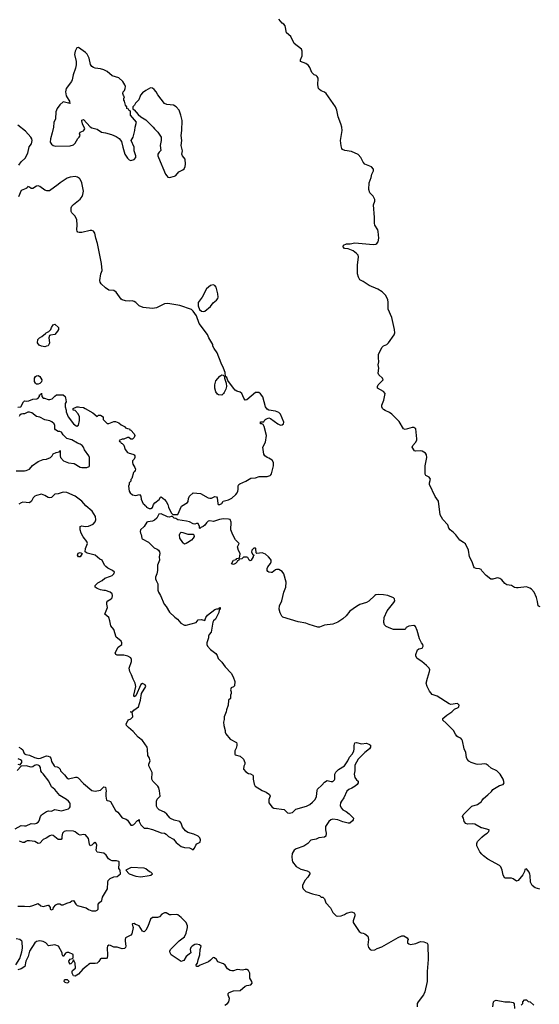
# Model space of a CAD drawing. Header units: inches. Extents: x 2293880 to 2522759, y 823965 to 1006879.
# Tile 308 of 325: x 2444512 to 2450681, y 894520 to 906205. Entities that reach past the tile are written whole.
import ezdxf

# ---------------------------------------------------------------- set-up
doc = ezdxf.new("R2010")
doc.units = ezdxf.units.IN
doc.header["$MEASUREMENT"] = 0
for name, color, linetype in [('C4849', 7, 'Continuous'), ('C4859', 7, 'Continuous'), ('C4940', 7, 'Continuous')]:
    doc.layers.add(name, color=color, linetype=linetype)

msp = doc.modelspace()

# ---------------------------------------------------------------- linework, layer by layer
at = {"layer": 'C4849', "color": 5}
for points, elevation in [([(2444502, 897570), (2444530, 897556), (2444550, 897538), (2444563, 897503), (2444570, 897492), (2444584, 897484), (2444630, 897476), (2444688, 897448), (2444730, 897436), (2444759, 897441), (2444830, 897467), (2444850, 897466), (2444870, 897458), (2444880, 897440), (2444890, 897402), (2444921, 897350), (2444930, 897341), (2444957, 897337), (2444971, 897331), (2444991, 897310), (2444998, 897290), (2445045, 897245), (2445070, 897207), (2445090, 897197), (2445175, 897215), (2445190, 897216), (2445208, 897208), (2445270, 897139), (2445370, 897056), (2445410, 897051), (2445470, 897063), (2445510, 897101), (2445530, 897098), (2445539, 897050), (2445534, 897030), (2445534, 896990), (2445544, 896944), (2445550, 896938), (2445570, 896936), (2445590, 896925), (2445650, 896821), (2445679, 896799), (2445730, 896731), (2445776, 896716), (2445790, 896706), (2445830, 896647), (2445850, 896646), (2445866, 896654), (2445910, 896702), (2445918, 896702), (2445930, 896712), (2445932, 896690), (2445952, 896650), (2445990, 896612), (2446030, 896611), (2446090, 896596), (2446190, 896556), (2446230, 896551), (2446250, 896541), (2446278, 896510), (2446338, 896478), (2446370, 896442), (2446430, 896394), (2446470, 896381), (2446530, 896375), (2446561, 896361), (2446570, 896352), (2446589, 896371), (2446602, 896410), (2446614, 896426), (2446655, 896445), (2446660, 896470), (2446650, 896494), (2446630, 896515), (2446578, 896538), (2446510, 896558), (2446479, 896579), (2446444, 896624), (2446431, 896670), (2446414, 896690), (2446347, 896707), (2446304, 896724), (2446293, 896733), (2446257, 896777), (2446230, 896801), (2446168, 896828), (2446147, 896847), (2446138, 896870), (2446137, 896930), (2446146, 896954), (2446178, 896990), (2446173, 897053), (2446164, 897090), (2446152, 897110), (2446093, 897170), (2446079, 897190), (2446085, 897270), (2446045, 897350), (2446045, 897370), (2446061, 897410), (2446050, 897449), (2446032, 897472), (2446030, 897546), (2446024, 897570), (2445970, 897649), (2445917, 897690), (2445858, 897758), (2445803, 897803), (2445782, 897830), (2445775, 897850), (2445794, 897886), (2445804, 897896), (2445830, 897906), (2445856, 897930), (2445850, 897966), (2445842, 897982), (2445830, 897986), (2445830, 897994), (2445850, 897992), (2445868, 898010), (2445924, 898050), (2445945, 898130), (2445959, 898210), (2446009, 898290), (2446003, 898310), (2445970, 898327), (2445950, 898315), (2445890, 898182), (2445870, 898168), (2445867, 898190), (2445892, 898290), (2445884, 898330), (2445858, 898378), (2445840, 898430), (2445818, 898470), (2445810, 898510), (2445840, 898590), (2445841, 898610), (2445833, 898630), (2445795, 898650), (2445750, 898664), (2445670, 898663), (2445653, 898673), (2445644, 898690), (2445682, 898758), (2445724, 898790), (2445726, 898810), (2445715, 898830), (2445695, 898850), (2445658, 898878), (2445630, 898969), (2445595, 899010), (2445584, 899070), (2445570, 899109), (2445522, 899150), (2445554, 899230), (2445545, 899270), (2445546, 899294), (2445558, 899310), (2445598, 899330), (2445610, 899342), (2445615, 899370), (2445608, 899390), (2445588, 899410), (2445530, 899429), (2445510, 899429), (2445470, 899439), (2445430, 899455), (2445409, 899470), (2445408, 899490), (2445440, 899520), (2445492, 899548), (2445524, 899576), (2445590, 899599), (2445609, 899610), (2445629, 899630), (2445636, 899650), (2445615, 899670), (2445557, 899697), (2445534, 899714), (2445518, 899730), (2445490, 899789), (2445463, 899803), (2445410, 899849), (2445313, 899873), (2445289, 899889), (2445295, 899930), (2445317, 899990), (2445314, 900000)], 120), ([(2446047, 900000), (2446110, 899939), (2446143, 899923), (2446161, 899910), (2446171, 899890), (2446174, 899870), (2446168, 899830), (2446171, 899789), (2446148, 899730), (2446148, 899670), (2446141, 899630), (2446125, 899590), (2446126, 899570), (2446131, 899550), (2446153, 899510), (2446153, 899433), (2446161, 899410), (2446185, 899370), (2446226, 899270), (2446250, 899241), (2446292, 899172), (2446353, 899113), (2446386, 899090), (2446425, 899045), (2446470, 899019), (2446490, 899019), (2446606, 899050), (2446630, 899082), (2446670, 899085), (2446710, 899074), (2446722, 899110), (2446741, 899139), (2446830, 899205), (2446852, 899212), (2446868, 899212), (2446882, 899218), (2446886, 899230), (2446892, 899230), (2446891, 899210), (2446882, 899198), (2446878, 899170), (2446838, 899090), (2446811, 899069), (2446804, 899056), (2446785, 898935), (2446762, 898910), (2446754, 898890), (2446754, 898870), (2446732, 898810), (2446732, 898790), (2446742, 898770), (2446778, 898730), (2446842, 898682), (2446858, 898658), (2446870, 898625), (2446910, 898582), (2446950, 898525), (2447022, 898450), (2447045, 898405), (2447065, 898350), (2447062, 898298), (2447052, 898288), (2447023, 898277), (2447013, 898253), (2447022, 898230), (2447022, 898210), (2447014, 898190), (2447014, 898150), (2446992, 898128), (2446986, 898070), (2446966, 898014), (2446965, 897990), (2446941, 897930), (2446940, 897900), (2446932, 897868), (2446936, 897830), (2446951, 897771), (2446951, 897750), (2446959, 897730), (2447010, 897665), (2447085, 897625), (2447091, 897610), (2447091, 897590), (2447082, 897558), (2447066, 897530), (2447067, 897487), (2447070, 897482), (2447130, 897466), (2447171, 897431), (2447186, 897390), (2447185, 897370), (2447172, 897348), (2447171, 897310), (2447198, 897278), (2447230, 897261), (2447254, 897254), (2447279, 897239), (2447285, 897230), (2447284, 897190), (2447294, 897134), (2447306, 897110), (2447390, 897059), (2447439, 897039), (2447478, 897010), (2447485, 896990), (2447471, 896950), (2447471, 896910), (2447510, 896861), (2447530, 896847), (2447650, 896831), (2447690, 896791), (2447710, 896788), (2447750, 896797), (2447790, 896837), (2447918, 896870), (2447955, 896890), (2447990, 896918), (2448019, 896950), (2448035, 896985), (2448042, 897058), (2448047, 897073), (2448100, 897120), (2448130, 897158), (2448163, 897177), (2448210, 897166), (2448230, 897166), (2448250, 897182), (2448254, 897190), (2448254, 897250), (2448265, 897275), (2448295, 897305), (2448370, 897351), (2448409, 897410), (2448426, 897454), (2448459, 897490), (2448477, 897523), (2448484, 897550), (2448482, 897590), (2448490, 897622), (2448510, 897625), (2448570, 897611), (2448630, 897618), (2448665, 897605), (2448675, 897595), (2448676, 897570), (2448665, 897550), (2448611, 897510), (2448531, 897430), (2448490, 897358), (2448491, 897290), (2448483, 897250), (2448485, 897230), (2448491, 897210), (2448510, 897185), (2448531, 897170), (2448532, 897150), (2448518, 897130), (2448493, 897107), (2448455, 897085), (2448418, 897070), (2448395, 897050), (2448361, 896970), (2448331, 896930), (2448322, 896910), (2448318, 896878), (2448327, 896850), (2448350, 896827), (2448388, 896808), (2448422, 896782), (2448474, 896730), (2448472, 896710), (2448464, 896696), (2448431, 896669), (2448410, 896669), (2448350, 896684), (2448289, 896709), (2448230, 896716), (2448205, 896710), (2448181, 896690), (2448144, 896630), (2448141, 896590), (2448151, 896549), (2448146, 896514), (2448130, 896504), (2448063, 896497), (2448030, 896481), (2447970, 896467), (2447932, 896428), (2447884, 896396), (2447795, 896365), (2447771, 896350), (2447747, 896310), (2447741, 896270), (2447745, 896230), (2447751, 896210), (2447796, 896156), (2447850, 896125), (2447924, 896104), (2447952, 896090), (2447958, 896070), (2447931, 896030), (2447896, 895990), (2447871, 895930), (2447871, 895910), (2447878, 895890), (2447910, 895858), (2447990, 895831), (2448070, 895811), (2448093, 895793), (2448110, 895792), (2448132, 895770), (2448146, 895726), (2448203, 895663), (2448228, 895608), (2448271, 895571), (2448290, 895567), (2448330, 895571), (2448370, 895587), (2448390, 895601), (2448450, 895616), (2448484, 895604), (2448492, 895590), (2448491, 895571), (2448471, 895510), (2448471, 895490), (2448543, 895383), (2448568, 895368), (2448590, 895366), (2448610, 895356), (2448647, 895327), (2448654, 895290), (2448647, 895227), (2448654, 895194), (2448671, 895171), (2448690, 895163), (2448730, 895168), (2448757, 895183), (2448810, 895201), (2449007, 895313), (2449050, 895331), (2449071, 895331), (2449112, 895310), (2449125, 895290), (2449118, 895270), (2449118, 895250), (2449130, 895238), (2449150, 895231), (2449217, 895243), (2449270, 895266), (2449310, 895261), (2449350, 895245), (2449359, 895230), (2449361, 895050), (2449348, 894910), (2449350, 894790), (2449323, 894670), (2449308, 894632), (2449241, 894550), (2449231, 894530), (2449231, 894490)], 120), ([(2446507, 900000), (2446490, 899989), (2446470, 899982), (2446450, 899995), (2446447, 900000)], 120), ([(2450000, 897371), (2449950, 897367), (2449930, 897370), (2449873, 897390), (2449845, 897405), (2449826, 897430), (2449817, 897450), (2449808, 897508), (2449790, 897550), (2449770, 897648), (2449762, 897662), (2449750, 897679), (2449718, 897690), (2449701, 897701), (2449684, 897724), (2449661, 897770), (2449576, 897856), (2449535, 897890), (2449535, 897910), (2449582, 897950), (2449642, 897990), (2449676, 898024), (2449717, 898043), (2449724, 898050), (2449729, 898070), (2449710, 898089), (2449630, 898077), (2449610, 898086), (2449470, 898176), (2449410, 898198), (2449376, 898236), (2449348, 898290), (2449338, 898330), (2449352, 898390), (2449379, 898470), (2449381, 898490), (2449373, 898510), (2449342, 898542), (2449287, 898587), (2449230, 898624), (2449215, 898650), (2449215, 898670), (2449235, 898725), (2449250, 898738), (2449292, 898748), (2449304, 898770), (2449297, 898790), (2449281, 898810), (2449257, 898857), (2449230, 898955), (2449210, 899004), (2449190, 899017), (2449131, 899009), (2449102, 898990), (2449090, 898966), (2448951, 898969), (2448918, 898978), (2448864, 899004), (2448844, 899024), (2448836, 899050), (2448839, 899110), (2448876, 899190), (2448955, 899290), (2448965, 899310), (2448961, 899330), (2448950, 899344), (2448882, 899370), (2448830, 899381), (2448770, 899385), (2448742, 899378), (2448728, 899372), (2448657, 899303), (2448630, 899290), (2448550, 899265), (2448510, 899241), (2448430, 899185), (2448389, 899131), (2448347, 899093), (2448290, 899056), (2448230, 899033), (2448130, 899021), (2448070, 898996), (2448050, 898996), (2447950, 899027), (2447910, 899044), (2447817, 899057), (2447636, 899116), (2447625, 899125), (2447605, 899165), (2447593, 899210), (2447596, 899250), (2447624, 899310), (2447647, 899410), (2447672, 899470), (2447676, 899530), (2447647, 899630), (2447630, 899655), (2447610, 899670), (2447590, 899678), (2447561, 899679), (2447550, 899676), (2447510, 899646), (2447496, 899644), (2447469, 899649), (2447457, 899657), (2447449, 899670), (2447449, 899690), (2447457, 899710), (2447489, 899750), (2447496, 899770), (2447496, 899790), (2447490, 899804), (2447466, 899830), (2447430, 899860), (2447390, 899878), (2447328, 899868), (2447318, 899878), (2447314, 899930), (2447310, 899935), (2447290, 899935), (2447267, 899910), (2447265, 899885), (2447278, 899858), (2447294, 899850), (2447282, 899838), (2447282, 899830), (2447262, 899790), (2447255, 899785), (2447250, 899782), (2447238, 899790), (2447222, 899822), (2447210, 899826), (2447170, 899826), (2447150, 899808), (2447118, 899802), (2447114, 899790), (2447098, 899782), (2447094, 899770), (2447074, 899750), (2447050, 899738), (2447028, 899748), (2447050, 899792), (2447067, 899793), (2447082, 899798), (2447090, 899812), (2447122, 899818), (2447127, 899833), (2447128, 899870), (2447110, 899906), (2447098, 899950), (2447118, 899990), (2447107, 900000)], 120), ([(2450000, 899666), (2449990, 899678), (2449970, 899688), (2449930, 899691), (2449910, 899700), (2449902, 899710), (2449884, 899770), (2449852, 899830), (2449839, 899910), (2449803, 899983), (2449780, 900000)], 80), ([(2444491, 897371), (2444518, 897362), (2444538, 897390), (2444538, 897410), (2444523, 897423), (2444494, 897434)], 120), ([(2444457, 896603), (2444530, 896643), (2444570, 896637), (2444590, 896639), (2444650, 896667), (2444690, 896662), (2444710, 896668), (2444730, 896681), (2444743, 896697), (2444759, 896750), (2444770, 896766), (2444782, 896778), (2444830, 896807), (2444855, 896815), (2444890, 896812), (2444930, 896832), (2445010, 896817), (2445090, 896839), (2445103, 896850), (2445110, 896865), (2445110, 896898), (2445106, 896910), (2445090, 896929), (2445069, 896950), (2444990, 896997), (2444930, 897069), (2444890, 897102), (2444858, 897170), (2444790, 897256), (2444773, 897270), (2444762, 897290), (2444761, 897330), (2444749, 897350), (2444730, 897359), (2444710, 897361), (2444688, 897352), (2444670, 897339), (2444650, 897334), (2444590, 897349), (2444530, 897348), (2444484, 897296)], 120), ([(2450000, 896613), (2449990, 896616), (2449917, 896657), (2449890, 896663), (2449830, 896657), (2449810, 896664), (2449790, 896688), (2449782, 896730), (2449768, 896750), (2449778, 896770), (2449878, 896870), (2449947, 896893), (2449995, 896925), (2450000, 896933)], 120), ([(2444490, 895683), (2444570, 895684), (2444630, 895679), (2444669, 895691), (2444730, 895718), (2444762, 895690), (2444790, 895681), (2444850, 895698), (2444856, 895696), (2444872, 895670), (2444872, 895650), (2444890, 895641), (2444908, 895650), (2444915, 895670), (2444941, 895699), (2444966, 895714), (2444990, 895711), (2445010, 895701), (2445030, 895701), (2445070, 895721), (2445110, 895734), (2445130, 895747), (2445150, 895751), (2445177, 895710), (2445194, 895694), (2445303, 895663), (2445330, 895646), (2445370, 895629), (2445415, 895630), (2445430, 895636), (2445444, 895650), (2445445, 895710), (2445456, 895724), (2445489, 895750), (2445497, 895790), (2445555, 895890), (2445558, 895970), (2445563, 895990), (2445588, 896012), (2445630, 896031), (2445670, 896038), (2445708, 896070), (2445706, 896110), (2445689, 896130), (2445695, 896190), (2445695, 896210), (2445690, 896215), (2445663, 896223), (2445610, 896224), (2445590, 896229), (2445567, 896247), (2445539, 896290), (2445512, 896312), (2445430, 896325), (2445421, 896350), (2445427, 896410), (2445415, 896435), (2445410, 896439), (2445390, 896429), (2445370, 896410), (2445350, 896399), (2445340, 896420), (2445329, 896489), (2445295, 896530), (2445270, 896536), (2445230, 896529), (2445210, 896535), (2445170, 896566), (2445150, 896575), (2445070, 896577), (2445041, 896570), (2445022, 896550), (2445011, 896510), (2445011, 896489), (2445004, 896476), (2444970, 896477), (2444910, 896522), (2444890, 896529), (2444870, 896521), (2444825, 896490), (2444790, 896476), (2444750, 896433), (2444730, 896429), (2444691, 896451), (2444630, 896460), (2444601, 896459), (2444586, 896454), (2444570, 896442), (2444550, 896439), (2444510, 896455)], 120), ([(2450000, 896301), (2449973, 896330), (2449941, 896401), (2449938, 896430), (2449948, 896452), (2450000, 896502)], 120), ([(2446949, 894510), (2446979, 894530), (2446996, 894550), (2447001, 894590), (2446989, 894630), (2446989, 894650), (2446999, 894661), (2447050, 894679), (2447130, 894683), (2447190, 894735), (2447210, 894744), (2447258, 894750), (2447273, 894770), (2447269, 894790), (2447246, 894830), (2447243, 894890), (2447230, 894922), (2447210, 894933), (2447190, 894933), (2447156, 894924), (2447092, 894932), (2447050, 894918), (2447030, 894916), (2447010, 894921), (2446981, 894941), (2446950, 894984), (2446930, 894999), (2446865, 895025), (2446849, 895050), (2446826, 895070), (2446810, 895074), (2446778, 895042), (2446754, 895026), (2446655, 894985), (2446630, 894969), (2446610, 894968), (2446609, 894990), (2446622, 895010), (2446629, 895049), (2446649, 895109), (2446655, 895170), (2446668, 895210), (2446645, 895225), (2446612, 895232), (2446590, 895229), (2446559, 895210), (2446545, 895195), (2446535, 895170), (2446542, 895130), (2446526, 895114), (2446490, 895088), (2446459, 895041), (2446450, 895035), (2446430, 895029), (2446310, 895109), (2446299, 895130), (2446295, 895150), (2446304, 895170), (2446406, 895274), (2446470, 895321), (2446490, 895365), (2446505, 895430), (2446505, 895450), (2446489, 895490), (2446429, 895550), (2446390, 895580), (2446370, 895587), (2446310, 895580), (2446290, 895582), (2446250, 895604), (2446230, 895606), (2446199, 895590), (2446170, 895560), (2446150, 895549), (2446087, 895550), (2446065, 895530), (2446035, 895445), (2446010, 895399), (2445990, 895382), (2445970, 895389), (2445929, 895450), (2445910, 895461), (2445886, 895466), (2445870, 895479), (2445850, 895475), (2445847, 895470), (2445859, 895430), (2445844, 895356), (2445830, 895339), (2445770, 895308), (2445764, 895290), (2445764, 895270), (2445771, 895210), (2445767, 895193), (2445757, 895183), (2445730, 895179), (2445670, 895198), (2445630, 895197), (2445590, 895219), (2445570, 895221), (2445556, 895210), (2445551, 895190), (2445555, 895105), (2445550, 895066), (2445538, 895062), (2445478, 895062), (2445470, 895058), (2445450, 895028), (2445431, 895009), (2445410, 895004), (2445350, 895004), (2445330, 894994), (2445319, 894981), (2445262, 894938), (2445210, 894877), (2445170, 894854), (2445150, 894858), (2445134, 894890), (2445134, 894910), (2445139, 894921), (2445174, 894950), (2445169, 895009), (2445150, 895046), (2445140, 895020), (2445120, 895000), (2445110, 894995), (2445098, 895018), (2445097, 895030), (2445110, 895056), (2445138, 895062), (2445146, 895070), (2445146, 895110), (2445095, 895135), (2445070, 895134), (2445055, 895125), (2445029, 895089), (2445015, 895110), (2445015, 895130), (2444974, 895210), (2444930, 895224), (2444854, 895214), (2444824, 895250), (2444790, 895267), (2444750, 895272), (2444730, 895269), (2444710, 895264), (2444691, 895249), (2444628, 895150), (2444613, 895087), (2444585, 895030), (2444572, 894970), (2444530, 894942), (2444490, 894928)], 120), ([(2444465, 894990), (2444515, 895065), (2444538, 895142), (2444545, 895185), (2444540, 895260), (2444537, 895270), (2444514, 895290), (2444470, 895298)], 120)]:
    msp.add_lwpolyline(points, dxfattribs=dict(at, elevation=elevation))
at = {"layer": 'C4849', "color": 5, "elevation": 120}
for points in [[(2445230, 899829), (2445209, 899829), (2445198, 899850), (2445206, 899874), (2445230, 899882), (2445252, 899870)], [(2445835, 896145), (2445774, 896110), (2445812, 896070), (2445890, 896039), (2445950, 896034), (2446050, 896047), (2446070, 896051), (2446089, 896070), (2446070, 896089), (2446054, 896094), (2446010, 896129), (2445990, 896136)], [(2445070, 894769), (2445050, 894779), (2445041, 894790), (2445044, 894810), (2445050, 894815), (2445076, 894816), (2445098, 894790), (2445085, 894775)]]:
    msp.add_lwpolyline(points, close=True, dxfattribs=at)
at = {"layer": 'C4859', "color": 5}
for points, elevation in [([(2450690, 899235), (2450680, 899240), (2450669, 899249), (2450661, 899301), (2450647, 899347), (2450618, 899410), (2450590, 899447), (2450570, 899460), (2450530, 899473), (2450430, 899461), (2450410, 899463), (2450388, 899468), (2450350, 899489), (2450297, 899497), (2450270, 899514), (2450236, 899556), (2450213, 899573), (2450190, 899581), (2450170, 899579), (2450130, 899567), (2450107, 899567), (2450050, 899609), (2450000, 899666)], 80), ([(2450000, 896933), (2450018, 896962), (2450070, 897005), (2450113, 897047), (2450130, 897071), (2450210, 897118), (2450252, 897128), (2450263, 897150), (2450252, 897190), (2450216, 897250), (2450175, 897290), (2450110, 897322), (2450074, 897354), (2450050, 897368), (2450030, 897374), (2450000, 897371)], 120), ([(2450000, 896502), (2450030, 896530), (2450062, 896550), (2450082, 896570), (2450086, 896590), (2450000, 896613)], 120), ([(2450686, 895886), (2450630, 895902), (2450595, 895930), (2450575, 895970), (2450574, 896050), (2450570, 896066), (2450562, 896090), (2450530, 896128), (2450510, 896118), (2450505, 896095), (2450485, 896055), (2450430, 895988), (2450410, 895982), (2450370, 896008), (2450350, 896015), (2450270, 896018), (2450253, 896053), (2450241, 896110), (2450225, 896150), (2450210, 896169), (2450070, 896244), (2450020, 896280), (2450000, 896301)], 120), ([(2450128, 894490), (2450138, 894550), (2450150, 894562), (2450169, 894571), (2450270, 894551), (2450330, 894551), (2450370, 894542), (2450384, 894524), (2450385, 894470)], 120), ([(2450466, 894510), (2450486, 894530), (2450486, 894550), (2450507, 894573), (2450530, 894574), (2450550, 894554), (2450574, 894550), (2450614, 894510)], 120)]:
    msp.add_lwpolyline(points, dxfattribs=dict(at, elevation=elevation))
at = {"layer": 'C4940', "color": 5}
for points, elevation in [([(2449780, 900000), (2449739, 900030), (2449691, 900091), (2449661, 900121), (2449621, 900150), (2449607, 900170), (2449595, 900210), (2449534, 900274), (2449502, 900330), (2449486, 900490), (2449446, 900546), (2449376, 900690), (2449377, 900710), (2449391, 900751), (2449374, 900774), (2449334, 900794), (2449326, 900810), (2449326, 900910), (2449347, 901010), (2449341, 901041), (2449330, 901059), (2449290, 901084), (2449270, 901090), (2449210, 901085), (2449199, 901090), (2449173, 901130), (2449181, 901150), (2449212, 901188), (2449225, 901215), (2449228, 901232), (2449216, 901350), (2449190, 901366), (2449170, 901367), (2449090, 901342), (2449070, 901349), (2449016, 901436), (2448930, 901524), (2448903, 901543), (2448850, 901566), (2448830, 901579), (2448819, 901590), (2448812, 901610), (2448810, 901630), (2448835, 901690), (2448849, 901770), (2448833, 901793), (2448758, 901830), (2448758, 901850), (2448766, 901870), (2448828, 901930), (2448818, 901950), (2448774, 901990), (2448766, 902010), (2448777, 902070), (2448769, 902110), (2448774, 902146), (2448770, 902190), (2448773, 902230), (2448810, 902315), (2448830, 902333), (2448871, 902349), (2448892, 902368), (2448956, 902464), (2448965, 902490), (2448962, 902530), (2448931, 902671), (2448887, 902770), (2448888, 902850), (2448883, 902883), (2448855, 902935), (2448837, 902957), (2448815, 902975), (2448765, 903005), (2448662, 903050), (2448590, 903099), (2448550, 903119), (2448533, 903150), (2448523, 903190), (2448522, 903290), (2448536, 903390), (2448529, 903410), (2448512, 903430), (2448470, 903460), (2448410, 903486), (2448369, 903490), (2448352, 903510), (2448358, 903530), (2448390, 903545), (2448434, 903546), (2448490, 903555), (2448710, 903535), (2448739, 903541), (2448751, 903549), (2448766, 903570), (2448775, 903610), (2448768, 903690), (2448762, 903710), (2448730, 903765), (2448725, 903790), (2448724, 903856), (2448711, 904009), (2448727, 904050), (2448730, 904070), (2448710, 904110), (2448669, 904150), (2448657, 904190), (2448660, 904270), (2448684, 904330), (2448694, 904370), (2448712, 904410), (2448712, 904432), (2448690, 904459), (2448610, 904492), (2448590, 904513), (2448561, 904570), (2448530, 904603), (2448450, 904640), (2448372, 904652), (2448346, 904666), (2448337, 904677), (2448327, 904707), (2448321, 904770), (2448341, 904890), (2448337, 904930), (2448326, 904970), (2448293, 905050), (2448276, 905130), (2448262, 905170), (2448150, 905330), (2448130, 905345), (2448090, 905361), (2448070, 905375), (2448061, 905390), (2448053, 905430), (2448054, 905510), (2448042, 905530), (2448030, 905542), (2448008, 905550), (2447979, 905579), (2447957, 905637), (2447940, 905660), (2447910, 905683), (2447847, 905710), (2447844, 905730), (2447866, 905774), (2447865, 905830), (2447856, 905856), (2447770, 905924), (2447730, 906004), (2447679, 906050), (2447663, 906130), (2447649, 906150), (2447630, 906164), (2447590, 906212)], 80), ([(2444503, 904477), (2444530, 904516), (2444579, 904561), (2444610, 904622), (2444625, 904695), (2444654, 904730), (2444659, 904770), (2444656, 904790), (2444646, 904810), (2444583, 904883), (2444490, 904952)], 120), ([(2444490, 901605), (2444526, 901610), (2444558, 901670), (2444570, 901682), (2444590, 901678), (2444620, 901680), (2444670, 901701), (2444715, 901705), (2444729, 901711), (2444747, 901733), (2444748, 901752), (2444762, 901758), (2444770, 901774), (2444773, 901733), (2444792, 901712), (2444808, 901712), (2444850, 901696), (2444870, 901696), (2444896, 901704), (2444930, 901738), (2444950, 901751), (2445030, 901754), (2445050, 901734), (2445057, 901717), (2445062, 901670), (2445052, 901650), (2445051, 901610), (2445065, 901570), (2445065, 901550), (2445086, 901490), (2445151, 901410), (2445183, 901383), (2445190, 901381), (2445210, 901394), (2445222, 901450), (2445222, 901490), (2445208, 901528), (2445170, 901566), (2445146, 901570), (2445146, 901590), (2445189, 901611), (2445210, 901611), (2445225, 901605), (2445270, 901602), (2445291, 901591), (2445380, 901540), (2445430, 901494), (2445446, 901510), (2445472, 901510), (2445502, 901490), (2445502, 901462), (2445550, 901412), (2445570, 901411), (2445630, 901438), (2445650, 901438), (2445690, 901422), (2445717, 901397), (2445755, 901375), (2445770, 901362), (2445793, 901353), (2445814, 901350), (2445818, 901338), (2445830, 901334), (2445871, 901291), (2445878, 901270), (2445870, 901248), (2445850, 901228), (2445830, 901228), (2445807, 901247), (2445790, 901248), (2445750, 901228), (2445730, 901228), (2445694, 901210), (2445698, 901198), (2445710, 901194), (2445718, 901178), (2445730, 901174), (2445750, 901154), (2445764, 901104), (2445792, 901070), (2445810, 901061), (2445854, 901050), (2445870, 901042), (2445878, 901030), (2445878, 901010), (2445871, 900990), (2445851, 900970), (2445851, 900950), (2445856, 900930), (2445878, 900890), (2445885, 900870), (2445884, 900856), (2445877, 900843), (2445862, 900830), (2445842, 900758), (2445833, 900747), (2445832, 900728), (2445813, 900707), (2445812, 900688), (2445802, 900670), (2445811, 900610), (2445825, 900590), (2445850, 900566), (2445890, 900558), (2445934, 900570), (2445951, 900551), (2445953, 900513), (2445978, 900458), (2445993, 900453), (2445998, 900438), (2446014, 900430), (2446018, 900418), (2446050, 900402), (2446070, 900402), (2446090, 900414), (2446102, 900450), (2446115, 900470), (2446168, 900510), (2446182, 900538), (2446190, 900542), (2446230, 900511), (2446250, 900485), (2446271, 900450), (2446278, 900418), (2446311, 900351), (2446332, 900332), (2446390, 900334), (2446435, 900430), (2446505, 900475), (2446513, 900487), (2446517, 900523), (2446529, 900550), (2446570, 900591), (2446658, 900582), (2446750, 900531), (2446770, 900525), (2446790, 900525), (2446830, 900545), (2446850, 900542), (2446856, 900530), (2446863, 900463), (2446870, 900452), (2446890, 900451), (2446910, 900465), (2446929, 900491), (2446990, 900507), (2447030, 900525), (2447079, 900570), (2447095, 900590), (2447101, 900610), (2447106, 900630), (2447106, 900674), (2447113, 900687), (2447124, 900696), (2447198, 900730), (2447256, 900764), (2447312, 900768), (2447357, 900783), (2447450, 900783), (2447484, 900796), (2447495, 900805), (2447503, 900817), (2447525, 900910), (2447526, 900950), (2447510, 900976), (2447470, 901003), (2447449, 901010), (2447424, 901030), (2447409, 901050), (2447399, 901130), (2447430, 901190), (2447442, 901270), (2447416, 901376), (2447402, 901402), (2447388, 901408), (2447370, 901409), (2447369, 901431), (2447370, 901434), (2447410, 901434), (2447423, 901457), (2447435, 901465), (2447470, 901478), (2447491, 901471), (2447576, 901410), (2447610, 901394), (2447630, 901395), (2447645, 901410), (2447649, 901430), (2447610, 901524), (2447590, 901543), (2447550, 901557), (2447469, 901569), (2447450, 901582), (2447432, 901612), (2447399, 901730), (2447370, 901764), (2447350, 901779), (2447310, 901779), (2447210, 901693), (2447190, 901689), (2447172, 901712), (2447149, 901770), (2447130, 901785), (2447090, 901797), (2447070, 901809), (2447050, 901833), (2446982, 901922), (2446970, 901957), (2446954, 901970), (2446950, 902018), (2446933, 902070), (2446904, 902130), (2446857, 902250), (2446822, 902302), (2446807, 902330), (2446804, 902350), (2446758, 902430), (2446741, 902470), (2446641, 902601), (2446610, 902689), (2446570, 902747), (2446550, 902765), (2446414, 902814), (2446270, 902836), (2446230, 902832), (2446135, 902785), (2446090, 902776), (2445978, 902790), (2445930, 902810), (2445890, 902849), (2445870, 902862), (2445849, 902869), (2445810, 902866), (2445769, 902869), (2445730, 902879), (2445715, 902890), (2445658, 902970), (2445630, 902989), (2445570, 902993), (2445530, 903021), (2445481, 903070), (2445467, 903090), (2445464, 903110), (2445475, 903190), (2445492, 903230), (2445485, 903310), (2445435, 903550), (2445415, 903610), (2445403, 903670), (2445390, 903694), (2445370, 903704), (2445350, 903704), (2445250, 903679), (2445218, 903678), (2445203, 903683), (2445194, 903694), (2445189, 903709), (2445196, 903770), (2445190, 903830), (2445170, 903873), (2445132, 903912), (2445123, 903930), (2445124, 903970), (2445132, 903990), (2445150, 904011), (2445230, 904075), (2445253, 904107), (2445263, 904130), (2445268, 904170), (2445251, 904270), (2445232, 904312), (2445221, 904321), (2445197, 904337), (2445170, 904343), (2445110, 904336), (2445076, 904324), (2444991, 904270), (2444970, 904249), (2444865, 904175), (2444835, 904175), (2444810, 904182), (2444750, 904224), (2444730, 904233), (2444710, 904229), (2444670, 904202), (2444650, 904202), (2444630, 904218), (2444610, 904226), (2444602, 904210), (2444590, 904202), (2444530, 904178), (2444498, 904102)], 120), ([(2444470, 900851), (2444571, 900851), (2444590, 900853), (2444629, 900870), (2444666, 900914), (2444730, 900961), (2444790, 900984), (2444830, 900991), (2444878, 901010), (2444898, 901030), (2444910, 901052), (2444946, 901070), (2444982, 901078), (2444990, 901092), (2444994, 901090), (2444992, 901030), (2444998, 901010), (2445032, 900970), (2445090, 900944), (2445157, 900937), (2445230, 900896), (2445250, 900891), (2445309, 900891), (2445338, 900902), (2445342, 900910), (2445341, 901010), (2445333, 901030), (2445281, 901101), (2445269, 901130), (2445252, 901152), (2445230, 901169), (2445198, 901178), (2445130, 901217), (2445070, 901235), (2445030, 901278), (2445010, 901308), (2444990, 901318), (2444970, 901318), (2444936, 901336), (2444928, 901350), (2444929, 901390), (2444922, 901410), (2444893, 901433), (2444870, 901444), (2444810, 901455), (2444750, 901488), (2444710, 901495), (2444658, 901538), (2444630, 901548), (2444610, 901548), (2444570, 901529), (2444550, 901529), (2444530, 901522), (2444512, 901510), (2444504, 901496)], 120), ([(2445314, 900000), (2445310, 900014), (2445266, 900066), (2445242, 900110), (2445229, 900150), (2445229, 900191), (2445250, 900198), (2445290, 900191), (2445330, 900195), (2445383, 900217), (2445410, 900245), (2445418, 900270), (2445413, 900310), (2445373, 900373), (2445297, 900437), (2445249, 900490), (2445170, 900549), (2445070, 900594), (2445030, 900598), (2444970, 900579), (2444930, 900573), (2444890, 900534), (2444870, 900529), (2444850, 900534), (2444810, 900559), (2444770, 900572), (2444710, 900558), (2444691, 900549), (2444671, 900530), (2444654, 900490), (2444630, 900473), (2444550, 900478), (2444530, 900472), (2444503, 900457)], 120), ([(2447107, 900000), (2447073, 900033), (2447041, 900090), (2447017, 900150), (2447023, 900243), (2447012, 900272), (2446990, 900279), (2446930, 900281), (2446886, 900274), (2446811, 900249), (2446770, 900256), (2446750, 900253), (2446730, 900235), (2446710, 900205), (2446690, 900189), (2446662, 900178), (2446650, 900168), (2446646, 900170), (2446646, 900190), (2446630, 900226), (2446610, 900226), (2446590, 900218), (2446570, 900222), (2446530, 900244), (2446494, 900254), (2446390, 900268), (2446367, 900287), (2446346, 900290), (2446327, 900307), (2446310, 900308), (2446290, 900302), (2446265, 900305), (2446190, 900342), (2446165, 900335), (2446139, 900290), (2446114, 900266), (2446090, 900255), (2446034, 900246), (2446020, 900240), (2445988, 900192), (2445947, 900150), (2445941, 900130), (2445945, 900110), (2445955, 900095), (2445961, 900050), (2445965, 900045), (2446043, 900003), (2446047, 900000)], 120), ([(2446447, 900000), (2446415, 900050), (2446409, 900090), (2446418, 900110), (2446430, 900122), (2446450, 900121), (2446510, 900101), (2446570, 900098), (2446578, 900090), (2446585, 900070), (2446571, 900050), (2446551, 900030), (2446507, 900000)], 120)]:
    msp.add_lwpolyline(points, dxfattribs=dict(at, elevation=elevation))
at = {"layer": 'C4940', "color": 5, "elevation": 120}
for points in [[(2445210, 905876), (2445190, 905869), (2445170, 905830), (2445163, 905790), (2445184, 905710), (2445184, 905670), (2445176, 905630), (2445146, 905550), (2445136, 905490), (2445128, 905470), (2445065, 905390), (2445054, 905350), (2445062, 905302), (2445107, 905230), (2445105, 905225), (2445111, 905210), (2445097, 905217), (2445090, 905215), (2445030, 905229), (2444990, 905193), (2444957, 905150), (2444941, 905110), (2444939, 905030), (2444916, 904984), (2444912, 904930), (2444898, 904862), (2444876, 904790), (2444875, 904750), (2444890, 904726), (2444910, 904711), (2444943, 904703), (2445110, 904707), (2445150, 904721), (2445170, 904741), (2445204, 904796), (2445219, 904810), (2445229, 904830), (2445224, 904850), (2445229, 904870), (2445270, 904887), (2445284, 904910), (2445257, 904970), (2445250, 905006), (2445250, 905014), (2445270, 905019), (2445350, 904933), (2445370, 904920), (2445430, 904907), (2445482, 904870), (2445530, 904862), (2445602, 904842), (2445657, 904817), (2445694, 904794), (2445721, 904761), (2445736, 904690), (2445761, 904610), (2445790, 904561), (2445810, 904541), (2445830, 904535), (2445870, 904546), (2445889, 904570), (2445889, 904590), (2445873, 904650), (2445873, 904690), (2445834, 904770), (2445861, 904810), (2445879, 904890), (2445882, 904930), (2445898, 904990), (2445826, 905070), (2445826, 905110), (2445822, 905122), (2445810, 905126), (2445802, 905142), (2445786, 905150), (2445786, 905170), (2445768, 905190), (2445756, 905236), (2445748, 905250), (2445748, 905270), (2445758, 905290), (2445745, 905305), (2445735, 905330), (2445742, 905350), (2445755, 905365), (2445766, 905390), (2445767, 905410), (2445761, 905430), (2445735, 905470), (2445690, 905516), (2445610, 905538), (2445549, 905590), (2445511, 905611), (2445470, 905622), (2445410, 905629), (2445390, 905636), (2445370, 905649), (2445354, 905674), (2445335, 905750), (2445315, 905795), (2445295, 905815)], [(2446065, 905395), (2446010, 905364), (2445970, 905335), (2445945, 905310), (2445925, 905255), (2445885, 905215), (2445874, 905190), (2445854, 905170), (2445854, 905150), (2445858, 905138), (2445870, 905134), (2445920, 905080), (2445952, 905052), (2446010, 905018), (2446098, 904930), (2446111, 904911), (2446151, 904870), (2446191, 904810), (2446191, 904771), (2446179, 904710), (2446187, 904653), (2446167, 904633), (2446153, 904610), (2446153, 904590), (2446159, 904570), (2446245, 904370), (2446257, 904350), (2446270, 904337), (2446290, 904331), (2446350, 904346), (2446364, 904356), (2446400, 904400), (2446450, 904424), (2446465, 904435), (2446477, 904463), (2446481, 904490), (2446476, 904550), (2446445, 904590), (2446437, 904610), (2446446, 904650), (2446430, 904710), (2446436, 904770), (2446428, 904830), (2446438, 904890), (2446442, 905010), (2446427, 905070), (2446406, 905130), (2446370, 905172), (2446338, 905190), (2446258, 905198), (2446230, 905209), (2446154, 905314), (2446134, 905350), (2446110, 905378), (2446090, 905392)], [(2446810, 903057), (2446778, 903050), (2446731, 903010), (2446678, 902910), (2446632, 902850), (2446629, 902810), (2446647, 902767), (2446670, 902745), (2446690, 902740), (2446710, 902744), (2446779, 902801), (2446810, 902843), (2446850, 902877), (2446863, 902897), (2446867, 902910), (2446863, 902950), (2446844, 903030), (2446830, 903052)], [(2444810, 902324), (2444770, 902329), (2444743, 902343), (2444724, 902370), (2444729, 902410), (2444749, 902430), (2444776, 902444), (2444820, 902480), (2444828, 902490), (2444857, 902503), (2444882, 902530), (2444890, 902552), (2444910, 902582), (2444931, 902591), (2444971, 902551), (2444971, 902530), (2444961, 902510), (2444930, 902469), (2444878, 902462), (2444865, 902455), (2444858, 902430), (2444867, 902370), (2444863, 902357), (2444850, 902335), (2444830, 902329)], [(2444710, 901878), (2444698, 901890), (2444688, 901910), (2444688, 901950), (2444698, 901970), (2444710, 901978), (2444730, 901981), (2444750, 901971), (2444775, 901930), (2444770, 901908), (2444750, 901888), (2444730, 901878)], [(2446910, 901749), (2446873, 901753), (2446861, 901761), (2446839, 901790), (2446829, 901830), (2446829, 901870), (2446841, 901919), (2446890, 901976), (2446910, 901991), (2446927, 901987), (2446945, 901970), (2446945, 901950), (2446964, 901890), (2446966, 901850), (2446961, 901819), (2446941, 901779), (2446933, 901767)]]:
    msp.add_lwpolyline(points, close=True, dxfattribs=at)

doc.saveas('drawing.dxf')
